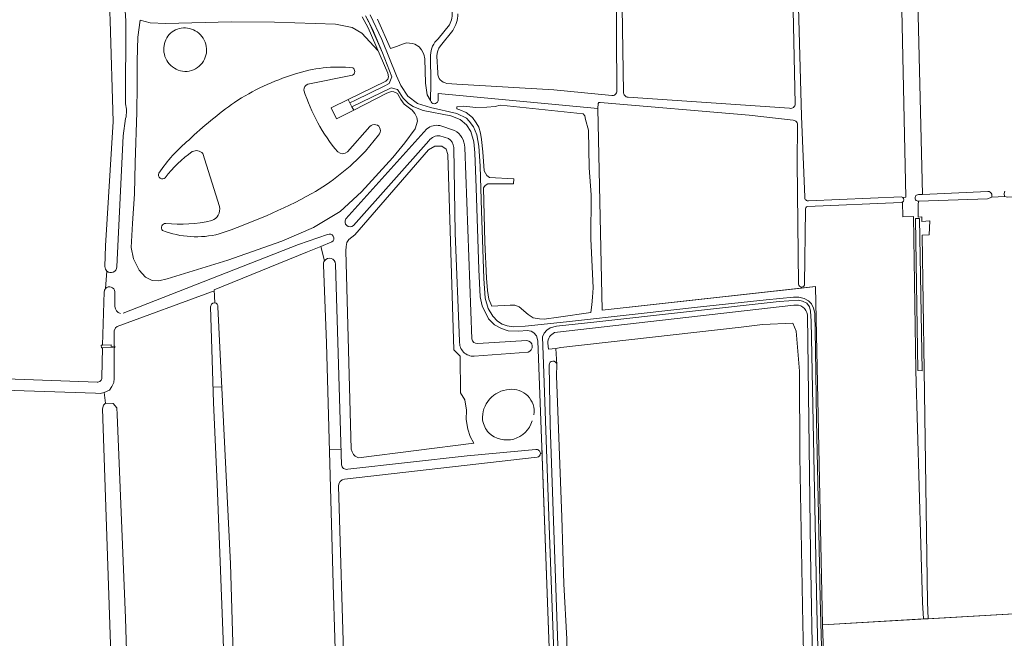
# Model space of a CAD drawing. Header units: metres. Extents: x 209813 to 223847, y 571801 to 587119.
# Tile 599 of 656: x 217938 to 218358, y 581569 to 581833. Entities that reach past the tile are written whole.
import ezdxf

# ---------------------------------------------------------------- set-up
doc = ezdxf.new("R2010")
doc.units = ezdxf.units.M
for name, color, linetype, lineweight in [('B-RO-GR-GRAS-GV', 8, 'Continuous', 0), ('B-RO-GR-GROENVOORZIENING-GV', 8, 'Continuous', 0), ('B-RO-GR-HOUTWAL-GV', 8, 'Continuous', 0), ('B-RO-KW-KUNSTWERK_STUW-G', 8, 'Continuous', 0), ('B-RO-KW-KUNSTWERK_STUW-GV', 8, 'Continuous', 0), ('B-RO-OG-TERREIN_CULTUURSCHEIDING-GV', 8, 'Continuous', 0), ('B-RO-VH-VERHARDING_HALFVERHARDING-GV', 8, 'Continuous', 0)]:
    doc.layers.add(name, color=color, linetype=linetype, lineweight=lineweight)

msp = doc.modelspace()

# ---------------------------------------------------------------- linework, layer by layer
at = {"layer": 'B-RO-GR-GRAS-GV', "flags": 128}
for points in [[(218268.645, 581797.192), (218267.421, 581850.473), (218264.317, 581941.686), (218262.983, 581989.226), (218258.493, 581990.347), (218248.072, 581991.783), (218249.276, 581934.866)], [(218192.524, 581802.646), (218191.786, 581919.533), (218191.704, 581927.781), (218189.297, 581926.786), (218186.699, 581934.825), (218178.274, 581934.754), (218178.344, 581928.785), (218169.265, 581928.679), (218169.193, 581934.808), (218169.193, 581955.606), (218145.354, 581954.478), (218132.078, 581953.514), (218119.615, 581952.719), (218120.916, 581911.268), (218122.924, 581851.557)], [(218308.895, 581954.202), (218292.317, 581954.898), (218285.837, 581946.495), (218281.198, 581945.404), (218280.535, 581948.224), (218280.004, 581949.65), (218278.91, 581950.447), (218276.755, 581951.11), (218266.811, 581951.435), (218267.148, 581941.785), (218271.371, 581791.927), (218272.686, 581757.266)], [(218314.509, 581757.208), (218315.913, 581757.28), (218312.007, 581937.234), (218311.647, 581941.627), (218308.616, 581947.58), (218308.895, 581954.202)], [(218328.794, 581953.933), (218325.345, 581954.962), (218323.546, 581955.518), (218321.217, 581956.444), (218319.603, 581956.735), (218318.524, 581957.159), (218318.524, 581941.428), (218316.676, 581941.436), (218317.01, 581936.955), (218318.517, 581936.876), (218318.505, 581929.171), (218321.024, 581840.761), (218322.974, 581758.528), (218350.835, 581759.785)], [(218193.559, 581934.427), (218193.508, 581919.533), (218195.313, 581802.161)], [(217974.083, 581727.806), (217974.387, 581736.627), (217977.562, 581789.676), (217976.304, 581832.617), (217975.72, 581847.544), (217975.493, 581852.242), (217975.337, 581852.91), (217974.893, 581853.433), (217974.227, 581853.598), (217960.165, 581852.299), (217924.414, 581848.149)], [(218122.525, 581828.494), (218117.238, 581821.86)], [(218115.727, 581817.527), (218116.072, 581810.312)], [(218120.026, 581805.887), (218124.286, 581805.522), (218165.67, 581803.163), (218190.321, 581800.641)], [(218197.352, 581800.001), (218266.266, 581795.267)], [(218184.564, 581797.275), (218184.445, 581795.175), (218186.295, 581709.115), (218271.293, 581718.485), (218271.291, 581718.982)], [(218267.789, 581790.105), (218248.971, 581792.294), (218185.446, 581797.776)], [(218270.112, 581720.216), (218269.411, 581772.31), (218269.676, 581787.942)], [(218274.325, 581755.739), (218313.979, 581757.467)], [(218375.125, 581757.958), (218368.121, 581757.651), (218359.385, 581757.306), (218357.972, 581757.622), (218352.562, 581757.287), (218350.662, 581756.647), (218321.369, 581755.598), (218321.095, 581754.684), (218321.134, 581748.85), (218322.698, 581749.008), (218322.698, 581746.959), (218326.125, 581747.223), (218325.808, 581741.214), (218322.777, 581741.108), (218323.726, 581683.626), (218325.15, 581584.553), (218325.385, 581577.504), (218384.172, 581580.883), (218377.211, 581756.045)], [(218352.474, 581758.575), (218352.562, 581757.287)], [(218357.972, 581757.622), (218357.856, 581758.838), (218358.131, 581759.921)], [(218271.293, 581718.485), (218277.363, 581719.154), (218280.248, 581574.917), (218323.329, 581577.386), (218322.936, 581584.394), (218320.115, 581683.415), (218319.163, 581749.021), (218314.619, 581749.004), (218314.409, 581755.252)], [(218313.911, 581755.057), (218273.892, 581753.306)], [(218272.996, 581752.037), (218272.635, 581720.204)], [(218067.723, 581730.119), (218066.165, 581736.256), (218060.592, 581733.953), (218020.645, 581717.831), (218020.951, 581712.3)], [(218074.351, 581500.04), (218071.441, 581592.247), (218068.663, 581695.038), (218067.293, 581728.528)], [(217972.788, 581680.382), (217973.08, 581693.095), (217972.573, 581693.084), (217972.548, 581694.214), (217973.113, 581694.227), (217973.789, 581716.94)], [(218020.676, 581717.265), (218019.607, 581716.956), (217979.349, 581702.204), (217978.596, 581701.581), (217978.056, 581700.332), (217978.061, 581693.706), (217978.287, 581693.711), (217978.298, 581693.211), (217978.062, 581693.206), (217978.072, 581679.95), (217977.938, 581678.287), (217977.051, 581676.579), (217976.054, 581674.985), (217973.725, 581673.958)], [(218019.099, 581710.578), (218019.535, 581711.626), (218020.131, 581712.071), (218020.951, 581712.3)], [(218030.117, 581448.788), (218030.113, 581452.112), (218028.875, 581452.574), (218028.454, 581453.744), (218026.726, 581513.533), (218021.964, 581634.845), (218020.404, 581669.752), (218019.099, 581710.578)], [(218022.271, 581710.501), (218027.652, 581600.978), (218030.43, 581509.432), (218032.157, 581459.955), (218032.253, 581453.819), (218031.567, 581452.703), (218030.113, 581452.112)], [(218272.735, 581548.06), (218272.132, 581563.203), (218271.831, 581575.177), (218270.606, 581646.853), (218270.517, 581683.107), (218269.077, 581700.184), (218267.684, 581703.571), (218254.681, 581703.026), (218245.632, 581701.809), (218168.674, 581693.143), (218166.537, 581692.835), (218166.906, 581685.899), (218166.772, 581681.138), (218169.03, 581620.758), (218169.916, 581592.333), (218171.186, 581568.774), (218171.673, 581551.629), (218172.262, 581524.496), (218173.32, 581487.851), (218174.697, 581451.953), (218181.346, 581292.062), (218181.83, 581261.643)], [(217895.076, 581680.648), (217924.018, 581680.104), (217970.714, 581678.369)], [(217980.363, 581453.588), (217973.035, 581666.981), (217973.409, 581668.55), (217974.346, 581669.514), (217973.725, 581673.958), (217972.012, 581673.613), (217970.06, 581673.649), (217913.502, 581675.611), (217895.967, 581675.708), (217877.706, 581676.215)], [(217974.346, 581669.514), (217977.663, 581669.376), (217979.162, 581667.402), (217979.366, 581664.61), (217982.872, 581577.774), (217984.525, 581521.868), (217986.113, 581488.001), (217988.361, 581430.19), (217990.075, 581375.933), (217993.311, 581287.116), (217994.175, 581260.352), (217995.02, 581244.756), (218004.468, 581245.62), (218038.607, 581249.197)], [(218160.73, 581646.587), (218160.676, 581648.132), (218159.888, 581648.057)], [(218158.536, 581646.35), (218076.359, 581637.025)], [(218174.534, 581260.164), (218174.619, 581261.359), (218172.357, 581323.818), (218171.372, 581350.566), (218170.035, 581388.778), (218168.511, 581428.844), (218166.759, 581478.337), (218163.481, 581568.941), (218160.73, 581646.587)], [(218073.698, 581633.982), (218076.119, 581553.907), (218079.188, 581469.823), (218080.675, 581439.002)]]:
    msp.add_lwpolyline(points, dxfattribs=at)
at = {"layer": 'B-RO-GR-GRAS-GV'}
for points in [[(218124.696, 581835.482, -0.1367158), (218122.525, 581828.494)], [(218117.238, 581821.86, 0.168032), (218115.727, 581817.527)], [(218116.072, 581810.312, 0.383646), (218120.026, 581805.887)], [(218190.321, 581800.641, 0.4468764), (218192.524, 581802.646)], [(218195.313, 581802.161, 0.415132), (218197.352, 581800.001)], [(218185.446, 581797.776, 0.3808964), (218184.564, 581797.275)], [(218266.266, 581795.267, 0.5131352), (218268.645, 581797.192)], [(218269.676, 581787.942, 0.4196558), (218267.789, 581790.105)], [(218272.686, 581757.266, 0.4547784), (218274.325, 581755.739)], [(218313.979, 581757.467, -0.1228171), (218314.509, 581757.208)], [(218350.835, 581759.785, -0.3647177), (218352.474, 581758.575)], [(218273.892, 581753.306, 0.3828065), (218272.996, 581752.037)], [(218314.409, 581755.252, -0.1107581), (218313.911, 581755.057)], [(217974.951, 581725.755, -0.2293974), (217974.083, 581727.806)], [(218067.293, 581728.528, -0.1629021), (218067.723, 581730.119)], [(217973.789, 581716.94, -0.1785196), (217974.374, 581718.372)], [(218020.951, 581712.3, -0.4075894), (218022.271, 581710.501)], [(217970.714, 581678.369, 0.4270061), (217972.788, 581680.382)], [(218159.888, 581648.057, -0.3610341), (218158.536, 581646.35)], [(218076.359, 581637.025, 0.3875415), (218073.698, 581633.982)]]:
    msp.add_lwpolyline(points, format="xyb", dxfattribs=at)
msp.add_arc((218271.374, 581720.242), 1.262, 181.16261, 0.96341, dxfattribs=at)
at = {"layer": 'B-RO-GR-GROENVOORZIENING-GV', "flags": 128}
for points in [[(217978.978, 581974.922), (217978.867, 581961.105), (217979.066, 581949.59), (217978.927, 581937.626), (217979.258, 581924.965), (217980.66, 581896.35), (217981.171, 581889.282), (217981.62, 581871.94), (217981.525, 581863.6), (217982.501, 581840.886), (217983.068, 581832.617), (217982.887, 581797.194)], [(218000.619, 581722.544), (217997.042, 581721.624), (217994.18, 581721.726), (217991.42, 581723.26), (217988.762, 581726.225), (217986.207, 581731.031), (217985.287, 581735.837), (217985.9, 581746.164), (217986.718, 581758.742), (217987.025, 581772.035), (217987.638, 581793.61), (217987.842, 581804.96), (217987.842, 581815.492), (217988.149, 581825.615), (217989.069, 581832.773), (217993.362, 581831.648), (218000.108, 581831.444), (218028.013, 581832.159), (218046.514, 581831.955), (218072.477, 581831.137), (218079.632, 581829.705), (218083.721, 581827.354), (218090.6, 581819.885)], [(218083.845, 581834.199), (218086.357, 581829.583), (218094.843, 581810.186), (218095.11, 581808.717), (218094.876, 581807.716), (218093.975, 581806.747), (218077.921, 581799.024), (218078.619, 581797.616), (218080.965, 581798.664), (218093.251, 581804.693), (218095.402, 581805.8), (218096.533, 581808.687), (218092.486, 581818.927), (218086.569, 581832.478), (218085.277, 581834.712)], [(218087.253, 581835.105), (218092.241, 581824.561), (218098.462, 581809.072), (218100.409, 581804.915), (218103.322, 581800.416), (218107.398, 581797.3), (218112.956, 581795.588), (218124.178, 581793.06), (218128.358, 581790.958), (218129.521, 581789.81), (218131.412, 581787.271), (218132.742, 581783.864), (218133.686, 581779.034), (218134.157, 581770.57), (218134.808, 581751.479), (218135.764, 581722.605), (218136.317, 581714.277), (218137.61, 581709.874), (218139.597, 581706.51), (218141.582, 581704.445), (218143.608, 581703.14), (218145.711, 581702.393), (218148.5, 581702.043), (218153.39, 581702.246), (218170.997, 581704.142), (218201.675, 581707.603), (218228.295, 581710.535), (218256.314, 581713.486), (218267.975, 581714.659), (218270.236, 581714.606), (218272.505, 581714.03), (218274.341, 581713.043), (218275.607, 581711.795), (218276.459, 581709.984), (218276.994, 581707.866), (218277.245, 581692.143), (218277.796, 581662.015), (218278.474, 581628.631), (218279.268, 581586.123), (218280.042, 581560.448)], [(218090.409, 581833.296), (218095.958, 581820.733), (218098.528, 581821.668)], [(218116.271, 581824.913), (218121.119, 581830.808)], [(218101.04, 581822.661), (218098.528, 581821.668)], [(218101.04, 581822.661), (218102.792, 581823.187), (218105.362, 581822.837), (218106.355, 581822.545)], [(218109.159, 581820.207), (218108.166, 581821.434), (218106.355, 581822.545)], [(218109.159, 581820.207), (218110.152, 581818.338)], [(218110.619, 581816.292), (218110.152, 581818.338)], [(218110.619, 581816.292), (218110.852, 581805.95), (218111.612, 581800.984)], [(218113.062, 581798.603), (218113.185, 581805.861), (218113.011, 581817.882)], [(218079.721, 581809.342), (218060.659, 581805.603)], [(218159.888, 581648.057), (218160.676, 581648.132), (218160.584, 581650.743), (218158.802, 581696.053), (218158.259, 581698.161), (218157.145, 581699.492), (218155.998, 581700.233), (218154.21, 581700.382), (218150.669, 581700.11), (218146.099, 581700.375), (218143.299, 581701.283), (218140.278, 581702.899), (218137.831, 581705.426), (218135.043, 581711.005), (218134.196, 581714.849), (218133.611, 581726.518), (218132.447, 581761.255), (218131.993, 581776.296), (218131.517, 581780.899), (218130.248, 581785.284), (218128.356, 581788.25), (218125.622, 581790.456), (218121.759, 581791.97), (218109.902, 581794.333), (218108.096, 581794.947), (218105.58, 581796.012), (218103.686, 581797.283), (218101.417, 581799.529), (218098.988, 581803.207), (218096.254, 581803.984), (218079.468, 581795.905), (218080.228, 581794.372)], [(218000.619, 581722.544), (218026.48, 581730.417), (218049.581, 581738.495), (218063.073, 581744.324), (218074.521, 581751.175), (218083.619, 581759.56), (218096.907, 581774.182), (218102.12, 581780.522), (218106.515, 581786.452), (218107.51, 581789.806), (218107.176, 581791.342), (218106.342, 581793.044), (218105.14, 581794.38), (218101.769, 581796.984), (218100.301, 581798.988), (218098.866, 581801.592), (218097.397, 581802.293), (218096.362, 581802.427), (218094.326, 581801.726), (218080.228, 581794.372), (218072.957, 581790.766), (218070.65, 581795.418), (218077.921, 581799.024)], [(218113.062, 581798.603), (218111.612, 581800.984)], [(218280.248, 581574.917), (218277.363, 581719.154), (218186.295, 581709.115), (218184.445, 581795.175), (218116.227, 581801.603), (218116.245, 581798.418)], [(218125.534, 581794.648), (218124.249, 581794.94), (218124.307, 581795.875), (218127.228, 581796.108), (218132.368, 581795.641)], [(218125.534, 581794.648), (218128.162, 581793.421)], [(218137.099, 581795.758), (218132.368, 581795.641)], [(218137.099, 581795.758), (218140.603, 581796.05)], [(218142.765, 581796.517), (218140.603, 581796.05)], [(218142.765, 581796.517), (218145.743, 581796.284)], [(218178.161, 581792.836), (218145.743, 581796.284)], [(217982.926, 581790.866), (217981.833, 581783.534), (217979.191, 581727.614)], [(218130.966, 581791.317), (218128.162, 581793.421)], [(218130.966, 581791.317), (218132.485, 581789.097), (218133.594, 581787.168)], [(218178.161, 581792.836), (218178.861, 581791.96)], [(218179.212, 581790.441), (218178.861, 581791.96)], [(218179.212, 581790.441), (218180.38, 581785.941)], [(218076.89, 581748.027), (218111.518, 581786.446)], [(218077.571, 581776.612), (218087.135, 581787.485)], [(218117.04, 581787.846), (218123.306, 581785.814)], [(218134.704, 581781.91), (218134.295, 581784.656), (218133.594, 581787.168)], [(218182.132, 581724.589), (218181.49, 581739.489), (218181.607, 581758.304), (218180.672, 581769.873), (218180.38, 581785.941)], [(218090.874, 581783.816), (218085.288, 581776.988)], [(218120.64, 581782.377), (218117.052, 581783.516)], [(218134.704, 581781.91), (218135.347, 581776.651)], [(218079.226, 581649.853), (218076.858, 581734.379), (218076.994, 581736.232), (218077.261, 581737.935), (218078.162, 581739.304), (218080.732, 581741.273), (218112.228, 581777.516), (218114.857, 581779.094), (218117.835, 581779.036), (218119.704, 581777.867), (218120.405, 581775.588), (218123.034, 581692.208), (218125.604, 581689.462)], [(218112.356, 581781.366), (218080.125, 581745.222)], [(218125.423, 581695.838), (218123.563, 581741.921), (218122.937, 581778.503)], [(218127.592, 581778.537), (218130.626, 581696.925)], [(218022.91, 581753.366), (218015.85, 581775.897)], [(218137.099, 581766.601), (218135.872, 581768.529), (218135.347, 581776.651)], [(218137.099, 581766.601), (218138.209, 581765.783), (218148.606, 581765.14), (218148.43, 581763.037)], [(218136.89, 581722.703), (218136.164, 581738.087), (218135.58, 581761.284), (218136.34, 581762.277)], [(218137.449, 581762.978), (218136.34, 581762.277)], [(218137.449, 581762.978), (218148.43, 581763.037)], [(217981.9, 581707.775), (218056.664, 581737.094), (218069.048, 581741.373)], [(218070.901, 581738.214), (218066.165, 581736.256), (218067.723, 581730.119)], [(218072.492, 581728.753), (218075.054, 581643.176)], [(217974.951, 581725.755), (217974.374, 581718.372)], [(218182.132, 581724.589), (218182.366, 581718.688)], [(218136.89, 581722.703), (218137.291, 581717.461), (218137.958, 581713.788), (218139.193, 581710.85)], [(218182.116, 581714.656), (218182.366, 581718.688)], [(217978.258, 581716.974), (217978.375, 581710.634)], [(218182.116, 581714.656), (218181.815, 581711.351)], [(218146.999, 581711.253), (218139.193, 581710.85)], [(218146.999, 581711.253), (218149.044, 581711.253), (218150.913, 581710.552), (218154.651, 581707.338), (218156.754, 581705.877)], [(218161.485, 581705.234), (218167.676, 581706.136), (218181.361, 581708.173), (218181.815, 581711.351)], [(218161.485, 581705.234), (218159.499, 581705.41), (218156.754, 581705.877)], [(218133.139, 581694.874), (218154.157, 581696.2)], [(218079.226, 581649.853), (218079.526, 581648.651), (218080.094, 581647.616), (218080.928, 581646.814), (218082.272, 581646.18), (218131.47, 581652.4), (218129.984, 581655.222), (218128.992, 581658.377), (218128.232, 581662.467), (218128.349, 581666.499), (218127.707, 581670.881), (218125.837, 581673.802), (218125.604, 581689.462)], [(218154.626, 581691.225), (218131.647, 581689.453)], [(218077.688, 581641.224), (218128.724, 581647.048), (218157.966, 581649.705)], [(218384.631, 581569.313), (218384.172, 581580.883), (218280.248, 581574.917), (218280.733, 581563.322), (218281.038, 581562.273), (218281.376, 581561.596), (218285.114, 581560.895), (218294.81, 581552.715), (218386.707, 581561.862), (218386.453, 581566.772)]]:
    msp.add_lwpolyline(points, dxfattribs=at)
at = {"layer": 'B-RO-GR-GROENVOORZIENING-GV'}
for points in [[(218121.119, 581830.808, 0.144834), (218122.192, 581836.805)], [(218113.011, 581817.882, -0.2082487), (218116.271, 581824.913)], [(218054.927, 581809.779, -0.1065954), (218079.87, 581812.488)], [(218079.87, 581812.488, -0.5699768), (218079.721, 581809.342)], [(218029.359, 581797.765, -0.0698347), (218054.927, 581809.779)], [(218060.659, 581805.603, 0.2919673), (218058.997, 581802.932)], [(218058.997, 581802.932, 0.0967088), (218073.414, 581776.604)], [(218116.245, 581798.418, -0.8252915), (218113.062, 581798.603)], [(217982.887, 581797.194, -0.115198), (217982.926, 581790.866)], [(218009.866, 581781.696, -0.0373168), (218029.359, 581797.765)], [(218087.135, 581787.485, -1.0302301), (218090.874, 581783.816)], [(218111.518, 581786.446, -0.2349268), (218117.04, 581787.846)], [(217997.118, 581767.554, -0.0750338), (218009.866, 581781.696)], [(218117.052, 581783.516, 0.2855507), (218112.356, 581781.366)], [(218122.937, 581778.503, 0.2551751), (218120.64, 581782.377)], [(218123.306, 581785.814, -0.2591839), (218127.592, 581778.537)], [(218011.373, 581776.74, 0.0850488), (217999.842, 581765.612)], [(218015.85, 581775.897, 0.3620636), (218011.373, 581776.74)], [(218085.288, 581776.988, -0.0722718), (218062.39, 581758.825)], [(218073.414, 581776.604, 0.3603539), (218077.571, 581776.612)], [(217999.842, 581765.612, -0.8794214), (217997.118, 581767.554)], [(218062.39, 581758.825, -0.0416794), (218022.883, 581741.657)], [(218019.635, 581747.35, 0.3911757), (218022.91, 581753.366)], [(217998.696, 581743.125, -0.7060708), (218000.04, 581746.087)], [(218000.04, 581746.087, 0.0848745), (218019.635, 581747.35)], [(218080.125, 581745.222, -0.8933058), (218076.89, 581748.027)], [(218022.883, 581741.657, -0.1563786), (217998.696, 581743.125)], [(218069.048, 581741.373, -0.9648945), (218070.901, 581738.214)], [(218067.723, 581730.119, -0.7320502), (218072.492, 581728.753)], [(217979.191, 581727.614, -0.6356475), (217974.951, 581725.755)], [(217974.374, 581718.372, -0.6663628), (217978.258, 581716.974)], [(217978.375, 581710.634, 0.3589154), (217980.666, 581707.738)], [(218131.647, 581689.453, -0.4497587), (218125.423, 581695.838)], [(218130.626, 581696.925, 0.404017), (218133.139, 581694.874)], [(218154.157, 581696.2, -0.8274421), (218154.626, 581691.225)], [(218135.212, 581662.336, -0.414331), (218146.592, 581675.298)], [(218146.592, 581675.298, -0.4977984), (218157.127, 581664.519)], [(218137.876, 581656.771, -0.1394096), (218135.212, 581662.336)], [(218157.966, 581649.705, -0.4454634), (218159.888, 581648.057)], [(218075.054, 581643.176, 0.447412), (218077.688, 581641.224)]]:
    msp.add_lwpolyline(points, format="xyb", dxfattribs=at)
at = {"layer": 'B-RO-GR-GROENVOORZIENING-GV', "flags": 128}
msp.add_lwpolyline([(218017.361, 581818.826), (218017.176, 581817.907), (218016.898, 581817.011), (218016.531, 581816.148), (218016.079, 581815.327), (218015.545, 581814.556), (218014.937, 581813.843), (218014.259, 581813.195), (218013.519, 581812.619), (218012.724, 581812.121), (218011.883, 581811.707), (218011.005, 581811.379), (218010.098, 581811.143), (218009.171, 581810.999), (218008.148, 581810.95), (218007.214, 581811.048), (218006.295, 581811.238), (218005.399, 581811.518), (218004.535, 581811.886), (218003.712, 581812.337), (218002.938, 581812.868), (218002.221, 581813.473), (218001.566, 581814.146), (218000.982, 581814.881), (218000.474, 581815.67), (218000.046, 581816.505), (217999.703, 581817.379), (217999.448, 581818.283), (217999.285, 581819.207), (217999.213, 581820.143), (217999.235, 581821.081), (217999.502, 581822.863), (217999.738, 581823.694), (218000.055, 581824.498), (218000.452, 581825.266), (218000.923, 581825.99), (218001.464, 581826.663), (218002.069, 581827.28), (218002.733, 581827.833), (218003.449, 581828.316), (218004.21, 581828.726), (218005.007, 581829.058), (218005.834, 581829.309), (218006.682, 581829.476), (218007.542, 581829.557), (218008.406, 581829.552), (218009.265, 581829.461), (218010.111, 581829.285), (218011.816, 581828.705), (218012.66, 581828.296), (218013.459, 581827.805), (218014.203, 581827.235), (218014.886, 581826.593), (218015.501, 581825.884), (218016.04, 581825.117), (218016.499, 581824.3), (218016.873, 581823.44), (218017.157, 581822.547), (218017.35, 581821.629), (218017.449, 581820.697), (218017.452, 581819.759)], close=True, dxfattribs=at)
at = {"layer": 'B-RO-GR-GROENVOORZIENING-GV'}
msp.add_arc((218145.556, 581664.988), 11.247, 226.93215, 343.77468, dxfattribs=at)
at = {"layer": 'B-RO-GR-HOUTWAL-GV', "flags": 128}
for points in [[(218321.193, 581758.447), (218322.974, 581758.528), (218321.024, 581840.761), (218318.505, 581929.171), (218318.517, 581936.876), (218317.01, 581936.955), (218316.567, 581948.379), (218315.919, 581949.662), (218315.845, 581954.334), (218308.895, 581954.202), (218308.616, 581947.58), (218311.647, 581941.627), (218312.007, 581937.234), (218315.913, 581757.28), (218314.509, 581757.208)], [(218314.409, 581755.252), (218314.619, 581749.004), (218319.163, 581749.021), (218320.115, 581683.415), (218322.936, 581584.394), (218323.329, 581577.386), (218325.385, 581577.504)], [(218325.385, 581577.504), (218325.15, 581584.553), (218323.726, 581683.626), (218322.777, 581741.108), (218325.808, 581741.214), (218326.125, 581747.223), (218322.698, 581746.959), (218322.698, 581749.008), (218321.134, 581748.85), (218321.095, 581754.684), (218321.369, 581755.598)]]:
    msp.add_lwpolyline(points, dxfattribs=at)
at = {"layer": 'B-RO-GR-HOUTWAL-GV'}
for points in [[(218314.509, 581757.208, -0.4990862), (218314.409, 581755.252)], [(218321.369, 581755.598, -1.0530812), (218321.193, 581758.447)]]:
    msp.add_lwpolyline(points, format="xyb", dxfattribs=at)
at = {"layer": 'B-RO-GR-HOUTWAL-GV', "flags": 128}
msp.add_lwpolyline([(218322.823, 581683.296), (218320.935, 581683.351), (218319.962, 581747.915), (218319.922, 581748.26), (218321.71, 581748.216)], close=True, dxfattribs=at)
at = {"layer": 'B-RO-KW-KUNSTWERK_STUW-G', "flags": 128}
for points in [[(218020.194, 581676.316), (218023.944, 581676.442)], [(218069.893, 581649.53), (218074.86, 581649.668)]]:
    msp.add_lwpolyline(points, dxfattribs=at)
at = {"layer": 'B-RO-KW-KUNSTWERK_STUW-GV', "flags": 128}
msp.add_lwpolyline([(217976.765, 581693.678), (217976.751, 581694.308), (217972.548, 581694.214), (217972.573, 581693.084), (217978.298, 581693.211), (217978.287, 581693.711)], close=True, dxfattribs=at)
at = {"layer": 'B-RO-OG-TERREIN_CULTUURSCHEIDING-GV', "flags": 128}
for points in [[(218278.482, 581559.612), (218277.819, 581581.652), (218277.001, 581625.159), (218275.439, 581704.365), (218275.215, 581708.698), (218274.74, 581710.52), (218273.576, 581712.053), (218271.754, 581713.012), (218270.066, 581713.382), (218261.805, 581712.75), (218182.74, 581704.071), (218166.737, 581702.301), (218164.125, 581701.556), (218162.609, 581700.56), (218161.479, 581699.277), (218160.756, 581697.809), (218161.206, 581686.241), (218162.318, 581653.864), (218163.808, 581613.191), (218166.861, 581528.219)], [(218165.979, 581699.565), (218268.118, 581711.214)], [(218273.848, 581707.184), (218275.097, 581605.694), (218276.185, 581551.078)], [(218166.906, 581685.899), (218166.537, 581692.835), (218163.338, 581692.447), (218163.109, 581695.005)], [(218176.812, 581292.062), (218164.078, 581660.156), (218163.672, 581685.715)]]:
    msp.add_lwpolyline(points, dxfattribs=at)
at = {"layer": 'B-RO-OG-TERREIN_CULTUURSCHEIDING-GV'}
for points in [[(218268.118, 581711.214, -0.4366742), (218273.848, 581707.184)], [(218163.109, 581695.005, -0.3098948), (218165.979, 581699.565)]]:
    msp.add_lwpolyline(points, format="xyb", dxfattribs=at)
msp.add_arc((218165.29, 581685.794), 1.62, 3.72031, 183.34649, dxfattribs=at)
at = {"layer": 'B-RO-VH-VERHARDING_HALFVERHARDING-GV', "flags": 128}
for points in [[(218085.277, 581834.712), (218088.289, 581828.999), (218092.486, 581818.927), (218096.533, 581808.687), (218095.402, 581805.8), (218093.251, 581804.693), (218080.965, 581798.664), (218078.619, 581797.616), (218079.468, 581795.905), (218096.254, 581803.984), (218098.988, 581803.207), (218101.417, 581799.529), (218103.686, 581797.283), (218105.58, 581796.012), (218108.096, 581794.947), (218109.902, 581794.333), (218121.759, 581791.97), (218125.622, 581790.456), (218128.356, 581788.25), (218130.248, 581785.284), (218131.517, 581780.899), (218131.993, 581776.296), (218132.447, 581761.255), (218133.611, 581726.518), (218134.196, 581714.849), (218135.043, 581711.005), (218137.831, 581705.426), (218140.278, 581702.899), (218143.299, 581701.283), (218146.099, 581700.375), (218150.669, 581700.11), (218154.21, 581700.382), (218155.998, 581700.233), (218157.145, 581699.492), (218158.259, 581698.161), (218158.802, 581696.053), (218160.584, 581650.743), (218163.481, 581568.941)], [(218280.042, 581560.448), (218279.268, 581586.123), (218278.474, 581628.631), (218277.796, 581662.015), (218277.245, 581692.143), (218276.994, 581707.866), (218276.459, 581709.984), (218275.607, 581711.795), (218274.341, 581713.043), (218272.505, 581714.03), (218270.236, 581714.606), (218267.975, 581714.659), (218256.314, 581713.486), (218228.295, 581710.535), (218201.675, 581707.603), (218170.997, 581704.142), (218153.39, 581702.246), (218148.5, 581702.043), (218145.711, 581702.393), (218143.608, 581703.14), (218141.582, 581704.445), (218139.597, 581706.51), (218137.61, 581709.874), (218136.317, 581714.277), (218135.764, 581722.605), (218134.808, 581751.479), (218134.157, 581770.57), (218133.686, 581779.034), (218132.742, 581783.864), (218131.412, 581787.271), (218129.521, 581789.81), (218128.358, 581790.958), (218124.178, 581793.06), (218112.956, 581795.588), (218107.398, 581797.3), (218103.322, 581800.416), (218100.409, 581804.915), (218098.462, 581809.072), (218092.241, 581824.561), (218087.253, 581835.105)], [(218166.861, 581528.219), (218163.808, 581613.191), (218162.318, 581653.864), (218161.206, 581686.241), (218160.756, 581697.809), (218161.479, 581699.277), (218162.609, 581700.56), (218164.125, 581701.556), (218166.737, 581702.301), (218182.74, 581704.071), (218261.805, 581712.75), (218270.066, 581713.382), (218271.754, 581713.012), (218273.576, 581712.053), (218274.74, 581710.52), (218275.215, 581708.698), (218275.439, 581704.365), (218277.001, 581625.159), (218277.819, 581581.652), (218278.482, 581559.612)]]:
    msp.add_lwpolyline(points, dxfattribs=at)

doc.saveas('drawing.dxf')
